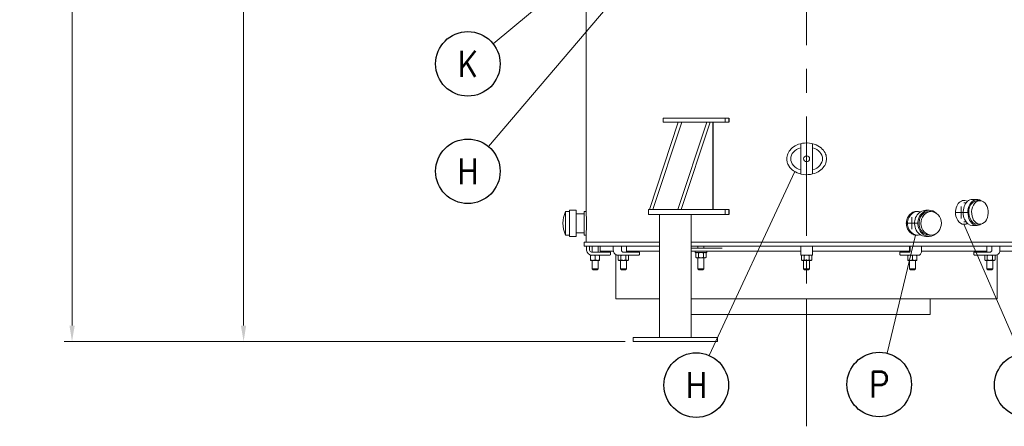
# Model space of a CAD drawing. Header units: inches. Extents: x 1 to 669, y 0 to 417.
# Tile 275 of 317: x 463 to 587, y 158 to 209. Entities that reach past the tile are written whole.
import ezdxf
from ezdxf.enums import TextEntityAlignment as Align

# ---------------------------------------------------------------- set-up
doc = ezdxf.new("R2010")
doc.units = ezdxf.units.IN
doc.header["$LTSCALE"] = 12
doc.header["$MEASUREMENT"] = 0
doc.linetypes.add('C', pattern=[2, 1.25, -0.25, 0.25, -0.25])
doc.layers.get('0').update_dxf_attribs({"linetype": 'CONTINUOUS'})
doc.layers.add('C', color=4, linetype='C', lineweight=13)
doc.layers.add('Leader', color=41, linetype='CONTINUOUS', lineweight=13)
doc.layers.add('D', color=2, linetype='CONTINUOUS')
doc.styles.get("Standard").update_dxf_attribs({"font": 'SIMPLEX.SHX', "width": 0.875})
doc.dimstyles.new('STANDARD$0', dxfattribs={"dimscale": 32, "dimtxt": 0.09375, "dimasz": 0.0625, "dimexe": 0.03125, "dimexo": 0.03125, "dimgap": 0.03125, "dimtad": 1, "dimtih": 1, "dimtoh": 1, "dimdec": 4, "dimzin": 12, "dimdsep": 46, "dimlunit": 5, "dimtxsty": 'Standard', "dimcen": -0.03125, "dimclrd": 256, "dimclre": 256, "dimclrt": 256, "dimadec": 0, "dimazin": 0, "dimtfac": 0.875, "dimtdec": 4, "dimtofl": 0, "dimtmove": 0, "dimatfit": 3, "dimfxl": 0, "dimtolj": 1, "dimtzin": 12, "dimlwd": 13, "dimlwe": 13, "dimarcsym": 0})

# ---------------------------------------------------------------- blocks, each defined once
blk = doc.blocks.new('*D66')
at = {"layer": 'D', "lineweight": 13}
for p, q in [((529.77, 249.78), (490.41, 249.78)), ((491.41, 247.78), (491.41, 217.09)), ((491.41, 170.78), (491.41, 212.09)), ((539.45, 168.78), (490.41, 168.78))]:
    blk.add_line(p, q, dxfattribs=at)
at = {"layer": 'D'}
for points in [[(491.07, 247.78), (491.74, 247.78), (491.41, 249.78)], [(491.07, 170.78), (491.74, 170.78), (491.41, 168.78)]]:
    blk.add_solid(points, dxfattribs=at)
at = {"layer": 'D', "insert": (491.41, 214.59), "char_height": 3, "attachment_point": 5}
blk.add_mtext('\\A1;81{}{\\C2;%%p1}', dxfattribs=at)
blk = doc.blocks.new('*D68')
at = {"layer": 'D', "lineweight": 13}
for p, q in [((512.77, 323.78), (468.82, 323.78)), ((469.82, 321.78), (469.82, 253.03)), ((469.82, 170.78), (469.82, 248.03)), ((539.45, 168.78), (468.82, 168.78))]:
    blk.add_line(p, q, dxfattribs=at)
at = {"layer": 'D'}
for points in [[(469.49, 321.78), (470.16, 321.78), (469.82, 323.78)], [(469.49, 170.78), (470.16, 170.78), (469.82, 168.78)]]:
    blk.add_solid(points, dxfattribs=at)
at = {"layer": 'D', "insert": (469.82, 250.53), "char_height": 3, "attachment_point": 5}
blk.add_mtext('\\A1;155{}{\\C2;%%p1}', dxfattribs=at)

msp = doc.modelspace()

# ---------------------------------------------------------------- linework, layer by layer
at = {"lineweight": 0}
for p, q in [((534.52125, 185.15076), (534.52125, 215.90076)), ((542.49553, 185.40076), (546.12053, 196.40076)), ((546.55354, 196.40076), (542.92854, 185.40076)), ((544.2261, 196.90076), (552.02032, 196.90076)), ((544.2261, 196.40076), (544.2261, 196.90076)), ((552.02032, 196.40076), (544.2261, 196.40076)), ((546.06788, 185.40076), (549.69288, 196.40076)), ((546.55354, 196.40076), (546.12053, 196.40076)), ((550.12589, 196.40076), (546.50089, 185.40076)), ((550.12589, 196.40076), (549.69288, 196.40076)), ((552.02032, 196.90076), (552.47701, 196.90076)), ((552.02032, 196.40076), (552.02032, 196.90076)), ((552.47701, 196.40076), (552.02032, 196.40076)), ((561.52125, 193.68364), (561.52125, 192.25988)), ((563.02125, 192.25988), (563.02125, 193.68364)), ((561.52125, 191.29163), (561.52125, 192.25988)), ((563.02125, 192.25988), (563.02125, 191.29163)), ((561.52125, 191.29163), (561.52125, 189.86788)), ((563.02125, 189.86788), (563.02125, 191.29163)), ((581.89346, 186.52576), (582.07024, 186.52576)), ((582.33107, 186.21326), (582.07024, 186.21326)), ((583.72486, 186.66576), (583.1309, 186.66576)), ((584.08125, 186.50576), (583.72486, 186.50576)), ((531.92725, 183.65301), (531.92725, 185.13076)), ((531.92725, 185.13076), (532.43125, 185.13076)), ((532.43125, 183.65325), (532.43125, 185.29076)), ((532.43125, 185.29076), (533.27125, 185.29076)), ((533.27125, 183.65325), (533.27125, 185.29076)), ((533.27125, 184.82786), (533.60383, 184.83826)), ((533.60383, 184.83826), (534.27125, 184.83826)), ((534.27125, 185.15076), (534.27125, 184.24494)), ((534.52125, 185.15076), (534.27125, 185.15076)), ((542.41558, 185.40076), (542.35308, 185.40076)), ((542.35308, 184.77576), (542.35308, 185.40076)), ((542.35308, 184.77576), (542.41558, 184.77576)), ((542.41558, 185.40076), (546.58084, 185.40076)), ((546.58084, 184.77576), (542.41558, 184.77576)), ((542.92854, 185.40076), (542.49553, 185.40076)), ((543.74821, 169.27576), (543.74821, 184.77576)), ((546.50089, 185.40076), (546.06788, 185.40076)), ((546.73107, 185.40076), (546.58084, 185.40076)), ((546.58084, 184.77576), (546.73107, 184.77576)), ((546.73107, 185.40076), (552.02032, 185.40076)), ((552.02032, 184.77576), (546.73107, 184.77576)), ((547.74821, 169.27576), (547.74821, 184.77576)), ((552.02032, 185.40076), (552.47701, 185.40076)), ((552.02032, 184.77576), (552.02032, 185.40076)), ((552.47701, 184.77576), (552.02032, 184.77576)), ((576.14625, 185.15076), (576.27125, 185.15076)), ((576.29166, 184.83826), (576.27125, 184.83826)), ((577.69125, 185.29076), (577.27125, 185.29076)), ((577.94325, 185.13076), (577.69125, 185.13076)), ((531.92725, 182.17076), (531.92725, 183.65301)), ((532.43125, 182.01076), (532.43125, 183.65325)), ((533.27125, 182.01076), (533.27125, 183.65325)), ((534.27125, 184.24494), (534.27125, 182.15076)), ((582.33107, 183.83826), (582.07024, 183.83826)), ((582.07024, 183.52576), (582.07024, 183.52576)), ((584.08125, 183.54576), (583.72486, 183.54576)), ((531.92725, 182.17076), (532.43125, 182.17076)), ((533.27125, 182.47365), (533.60383, 182.46326)), ((533.60383, 182.46326), (534.27125, 182.46326)), ((576.29166, 182.46326), (576.27125, 182.46326)), ((577.94325, 182.17076), (577.69125, 182.17076)), ((583.72486, 183.38576), (583.1309, 183.38576)), ((532.43125, 182.01076), (533.27125, 182.01076)), ((534.52125, 182.15076), (534.27125, 182.15076)), ((543.74821, 181.27576), (534.27125, 181.27576)), ((534.27125, 180.77576), (534.27125, 181.27576)), ((534.52125, 181.27576), (534.52125, 182.15076)), ((590.27125, 181.27576), (547.74821, 181.27576)), ((576.14625, 182.15076), (576.27125, 182.15076)), ((577.69125, 182.01076), (577.27125, 182.01076)), ((534.27125, 180.77576), (543.74821, 180.77576)), ((534.58425, 180.71576), (534.58425, 180.27576)), ((534.95925, 180.27576), (534.95925, 180.71576)), ((537.45925, 180.02576), (535.20925, 180.02576)), ((535.27125, 180.77576), (535.27125, 180.02576)), ((536.02125, 180.77576), (536.02125, 180.02576)), ((536.27125, 180.77576), (536.27125, 180.15076)), ((536.27125, 180.15076), (537.95164, 180.15076)), ((537.45925, 180.02576), (537.52425, 180.02576)), ((537.58425, 179.71076), (537.58425, 179.96576)), ((537.94056, 180.27576), (537.94056, 180.71576)), ((538.27125, 179.7023), (538.27125, 174.15076)), ((538.9714, 180.27576), (538.9714, 180.71576)), ((541.12842, 180.02576), (539.17987, 180.02576)), ((539.58832, 180.77576), (539.58832, 180.02576)), ((539.58832, 180.15076), (543.74821, 180.15076)), ((541.12842, 180.02576), (541.16092, 180.02576)), ((541.22092, 179.71076), (541.22092, 179.96576)), ((547.74821, 180.77576), (590.27125, 180.77576)), ((547.76002, 180.52576), (547.74821, 180.52576)), ((547.76002, 180.15076), (547.74821, 180.15076)), ((547.76002, 180.52576), (549.29095, 180.52576)), ((547.76002, 180.15076), (549.29095, 180.15076)), ((548.23343, 179.97376), (548.23343, 180.15076)), ((548.23343, 179.97376), (549.70143, 179.97376)), ((548.40493, 179.97376), (548.31791, 179.92352)), ((548.31791, 179.359), (548.31791, 179.92352)), ((548.58375, 180.77576), (548.58375, 180.52576)), ((548.64267, 179.359), (548.64267, 179.92352)), ((551.31993, 180.52576), (549.29095, 180.52576)), ((551.31993, 180.15076), (549.29095, 180.15076)), ((549.29219, 179.359), (549.29219, 179.92352)), ((549.33375, 180.77576), (549.33375, 180.52576)), ((549.52993, 179.97376), (549.61695, 179.92352)), ((549.61695, 179.359), (549.61695, 179.92352)), ((549.70143, 179.97376), (549.70143, 180.15076)), ((551.65353, 180.52576), (551.31993, 180.52576)), ((551.65353, 180.15076), (551.31993, 180.15076)), ((551.65353, 180.15076), (561.52125, 180.15076)), ((561.52125, 180.71576), (561.52125, 180.27576)), ((561.52125, 179.71076), (561.52125, 180.27576)), ((563.02125, 180.27576), (563.02125, 180.71576)), ((563.02125, 180.27576), (563.02125, 179.71076)), ((563.02125, 180.15076), (575.20875, 180.15076)), ((574.01098, 179.96576), (574.01098, 179.71076)), ((574.07098, 180.02576), (574.07969, 180.02576)), ((575.20469, 180.02576), (574.07969, 180.02576)), ((575.20875, 180.77576), (575.20875, 180.02621)), ((575.29969, 180.71576), (575.29969, 180.27576)), ((576.73567, 180.15076), (584.95417, 180.15076)), ((576.7423, 180.71576), (576.7423, 180.27576)), ((583.32157, 179.96576), (583.32157, 179.71076)), ((583.38157, 180.02576), (583.41407, 180.02576)), ((585.36262, 180.02576), (583.41407, 180.02576)), ((584.95417, 180.77576), (584.95417, 180.02576)), ((585.57109, 180.71576), (585.57109, 180.27576)), ((586.27125, 179.7023), (586.27125, 174.15076)), ((586.59085, 180.15076), (588.13365, 180.15076)), ((586.60193, 180.71576), (586.60193, 180.27576)), ((535.20925, 179.65076), (535.08375, 179.65076)), ((535.08375, 179.036), (535.08375, 179.60052)), ((535.08375, 178.98576), (535.365, 178.98576)), ((535.20925, 179.65076), (537.45925, 179.65076)), ((535.27125, 178.98576), (535.27125, 177.90076)), ((535.365, 178.98576), (535.9275, 178.98576)), ((535.64625, 179.036), (535.64625, 179.60052)), ((535.9275, 178.98576), (536.20875, 178.98576)), ((536.02125, 178.98576), (536.02125, 177.90076)), ((536.20875, 179.036), (536.20875, 179.60052)), ((537.52425, 179.65076), (537.45925, 179.65076)), ((538.48987, 179.65076), (538.65082, 179.65076)), ((538.65082, 179.65076), (538.5638, 179.60052)), ((538.5638, 179.036), (538.5638, 179.60052)), ((538.65082, 178.98576), (538.5638, 179.036)), ((538.72618, 179.65076), (538.65082, 179.65076)), ((538.65082, 178.98576), (538.72618, 178.98576)), ((539.01195, 179.65076), (538.72618, 179.65076)), ((538.72618, 178.98576), (539.21332, 178.98576)), ((538.83832, 178.98576), (538.83832, 177.90076)), ((538.88856, 179.036), (538.88856, 179.60052)), ((539.01195, 179.65076), (539.17987, 179.65076)), ((539.17987, 179.65076), (541.12842, 179.65076)), ((539.21332, 178.98576), (539.70046, 178.98576)), ((539.53808, 179.036), (539.53808, 179.60052)), ((539.58832, 178.98576), (539.58832, 177.90076)), ((539.70046, 178.98576), (539.77582, 178.98576)), ((539.77582, 179.65076), (539.86284, 179.60052)), ((539.77582, 178.98576), (539.86284, 179.036)), ((539.86284, 179.036), (539.86284, 179.60052)), ((541.16092, 179.65076), (541.12842, 179.65076)), ((548.40493, 179.30876), (548.31791, 179.359)), ((548.40493, 179.30876), (548.48029, 179.30876)), ((548.48029, 179.30876), (548.96743, 179.30876)), ((548.58375, 179.30876), (548.58375, 177.90076)), ((548.96743, 179.30876), (549.45457, 179.30876)), ((549.33375, 179.30876), (549.33375, 177.90076)), ((549.45457, 179.30876), (549.52993, 179.30876)), ((549.52993, 179.30876), (549.61695, 179.359)), ((561.58125, 179.65076), (561.91707, 179.65076)), ((561.70875, 179.65076), (561.62173, 179.60052)), ((561.62173, 179.036), (561.62173, 179.60052)), ((561.70875, 178.98576), (561.62173, 179.036)), ((561.70875, 178.98576), (561.78411, 178.98576)), ((561.78411, 178.98576), (562.27125, 178.98576)), ((561.89625, 178.98576), (561.89625, 177.90076)), ((562.27125, 179.65076), (561.91707, 179.65076)), ((561.94649, 179.036), (561.94649, 179.60052)), ((562.62542, 179.65076), (562.27125, 179.65076)), ((562.27125, 178.98576), (562.75838, 178.98576)), ((562.596, 179.036), (562.596, 179.60052)), ((562.62542, 179.65076), (562.96125, 179.65076)), ((562.64625, 178.98576), (562.64625, 177.90076)), ((562.75838, 178.98576), (562.83375, 178.98576)), ((562.83375, 179.65076), (562.92076, 179.60052)), ((562.83375, 178.98576), (562.92076, 179.036)), ((562.92076, 179.036), (562.92076, 179.60052)), ((574.07969, 179.65076), (574.07098, 179.65076)), ((574.07969, 179.65076), (575.20469, 179.65076)), ((575.02125, 179.036), (575.02125, 179.60052)), ((575.02125, 178.98576), (575.3025, 178.98576)), ((575.20469, 179.65076), (575.49552, 179.65076)), ((575.20875, 178.98576), (575.20875, 177.90076)), ((575.3025, 178.98576), (575.865, 178.98576)), ((575.865, 179.65076), (575.49552, 179.65076)), ((575.58375, 179.036), (575.58375, 179.60052)), ((576.10897, 179.65076), (575.865, 179.65076)), ((575.865, 178.98576), (576.14625, 178.98576)), ((575.95875, 178.98576), (575.95875, 177.90076)), ((576.10897, 179.65076), (576.3998, 179.65076)), ((576.14625, 179.036), (576.14625, 179.60052)), ((583.41407, 179.65076), (583.38157, 179.65076)), ((583.41407, 179.65076), (585.36262, 179.65076)), ((584.76667, 179.65076), (584.67965, 179.60052)), ((584.67965, 179.036), (584.67965, 179.60052)), ((584.76667, 178.98576), (584.67965, 179.036)), ((584.76667, 178.98576), (584.84203, 178.98576)), ((584.84203, 178.98576), (585.32917, 178.98576)), ((584.95417, 178.98576), (584.95417, 177.90076)), ((585.00441, 179.036), (585.00441, 179.60052)), ((585.32917, 178.98576), (585.81631, 178.98576)), ((585.36262, 179.65076), (585.53054, 179.65076)), ((585.81631, 179.65076), (585.53054, 179.65076)), ((585.65393, 179.036), (585.65393, 179.60052)), ((585.70417, 178.98576), (585.70417, 177.90076)), ((585.89167, 179.65076), (585.81631, 179.65076)), ((585.81631, 178.98576), (585.89167, 178.98576)), ((585.89167, 179.65076), (586.05262, 179.65076)), ((585.89167, 179.65076), (585.97869, 179.60052)), ((585.89167, 178.98576), (585.97869, 179.036)), ((585.97869, 179.036), (585.97869, 179.60052)), ((535.27125, 177.90076), (536.02125, 177.90076)), ((535.39625, 177.77576), (535.27125, 177.90076)), ((535.89625, 177.77576), (535.39625, 177.77576)), ((535.89625, 177.77576), (536.02125, 177.90076)), ((538.83832, 177.90076), (539.58832, 177.90076)), ((538.96332, 177.77576), (538.83832, 177.90076)), ((539.46332, 177.77576), (538.96332, 177.77576)), ((539.46332, 177.77576), (539.58832, 177.90076)), ((548.58375, 177.90076), (549.33375, 177.90076)), ((548.70875, 177.77576), (548.58375, 177.90076)), ((549.20875, 177.77576), (548.70875, 177.77576)), ((549.20875, 177.77576), (549.33375, 177.90076)), ((561.89625, 177.90076), (562.64625, 177.90076)), ((562.02125, 177.77576), (561.89625, 177.90076)), ((562.52125, 177.77576), (562.02125, 177.77576)), ((562.52125, 177.77576), (562.64625, 177.90076)), ((575.20875, 177.90076), (575.95875, 177.90076)), ((575.33375, 177.77576), (575.20875, 177.90076)), ((575.83375, 177.77576), (575.33375, 177.77576)), ((575.83375, 177.77576), (575.95875, 177.90076)), ((584.95417, 177.90076), (585.70417, 177.90076)), ((585.07917, 177.77576), (584.95417, 177.90076)), ((585.57917, 177.77576), (585.07917, 177.77576)), ((585.57917, 177.77576), (585.70417, 177.90076)), ((538.27125, 174.15076), (543.74821, 174.15076)), ((547.74821, 174.15076), (586.27125, 174.15076)), ((562.27125, 174.15076), (562.27125, 172.15076)), ((577.82759, 174.15076), (577.82759, 172.15076)), ((562.27125, 172.15076), (547.74821, 172.15076)), ((577.82759, 172.15076), (562.27125, 172.15076)), ((540.44709, 169.27576), (540.57209, 169.27576)), ((540.44709, 168.77576), (540.44709, 169.27576)), ((540.57209, 168.77576), (540.44709, 168.77576)), ((540.57209, 169.27576), (548.79933, 169.27576)), ((548.79933, 168.77576), (540.57209, 168.77576)), ((548.79933, 169.27576), (549.14084, 169.27576)), ((549.14084, 168.77576), (548.79933, 168.77576)), ((549.14084, 169.27576), (551.01584, 169.27576)), ((551.01584, 168.77576), (549.14084, 168.77576)), ((551.01584, 169.27576), (551.04933, 169.27576)), ((551.04933, 168.77576), (551.01584, 168.77576)), ((551.04933, 168.77576), (551.04933, 169.27576))]:
    msp.add_line(p, q, dxfattribs=at)
for p, q in [((550.46224, 196.40076), (550.46224, 185.40076)), ((552.47701, 196.90076), (552.47701, 196.40076)), ((552.47701, 185.40076), (552.47701, 184.77576))]:
    msp.add_line(p, q)
msp.add_circle((562.27125, 191.77576), 0.375, dxfattribs=at)
for centre, radius, start, end in [((535.01877, 183.65076), 3.42752, 154.4182416, 205.5817584), ((534.64425, 180.71576), 0.06, 90, 180), ((535.20925, 180.27576), 0.625, 180, 270), ((534.89925, 180.71576), 0.06, 0, 90), ((535.20925, 180.27576), 0.25, 180, 270), ((537.52425, 179.96576), 0.06, 0, 90), ((537.52425, 179.71076), 0.06, 270, 0), ((538.00056, 180.71576), 0.06, 90, 180), ((538.9114, 180.71576), 0.06, 0, 90), ((541.16092, 179.96576), 0.06, 0, 90), ((541.16092, 179.71076), 0.06, 270, 360), ((561.58125, 180.71576), 0.06, 90, 180), ((561.58125, 179.71076), 0.06, 180, 270), ((562.96125, 180.71576), 0.06, 0, 90), ((562.96125, 179.71076), 0.06, 270, 0), ((574.07098, 179.96576), 0.06, 90, 180), ((574.07098, 179.71076), 0.06, 180, 270), ((575.35969, 180.71576), 0.06, 90, 180), ((576.6823, 180.71576), 0.06, 0, 90), ((583.38157, 179.96576), 0.06, 90, 180), ((583.38157, 179.71076), 0.06, 180, 270), ((585.63109, 180.71576), 0.06, 90, 180), ((586.54193, 180.71576), 0.06, 0, 90)]:
    msp.add_arc(centre, radius, start, end, dxfattribs=at)
at = {"lineweight": 0, "extrusion": (2.4987e-16, 3.52798e-48, -1)}
for start_param, end_param in [(-1.186399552, 1.186399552), (1.955193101, 3.141592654), (-3.141592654, -1.955193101)]:
    msp.add_ellipse((562.27125, 191.77576), major_axis=(-2, 0), ratio=0.75, start_param=start_param, end_param=end_param, dxfattribs=at)
at = {"lineweight": 0}
for centre, major_axis, ratio, start_param, end_param in [((582.07024, 185.02576), (0, 1.5), 0.707106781, -0.414039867, 1.895452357), ((576.27125, 183.65076), (0, 1.5), 0.866025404, -0.260950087, 1.437756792), ((576.27125, 183.65076), (0, -1.5), 0.866025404, -1.703835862, 0.260950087), ((582.07024, 185.02576), (0, -1.5), 0.707106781, -1.246140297, 0.414039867)]:
    msp.add_ellipse(centre, major_axis=major_axis, ratio=ratio, start_param=start_param, end_param=end_param, dxfattribs=at)
at = {"lineweight": 0, "extrusion": (2.14075e-16, 7.83536e-20, -1)}
for centre, end_param in [((583.1309, 185.02576), 0), ((583.72486, 185.02576), 0.47308317)]:
    msp.add_ellipse(centre, major_axis=(0, 1.64), ratio=0.707106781, start_param=-1.107666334, end_param=end_param, dxfattribs=at)
at = {"lineweight": 0, "extrusion": (2.37218e-16, 8.68242e-20, -1)}
for centre, major_axis, start_param, end_param in [((583.72486, 185.02576), (0, 1.48), -1.107666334, 0), ((584.08125, 185.02576), (0, -1.48), -4.249258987, 2.03392632)]:
    msp.add_ellipse(centre, major_axis=major_axis, ratio=0.707106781, start_param=start_param, end_param=end_param, dxfattribs=at)
at = {"lineweight": 0, "extrusion": (2.61886e-16, -1.08787e-17, -1)}
for centre, end_param in [((577.27125, 183.65076), 0), ((577.69125, 183.65076), 0.658270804)]:
    msp.add_ellipse(centre, major_axis=(0, 1.64), ratio=0.866025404, start_param=-1.986514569, end_param=end_param, dxfattribs=at)
at = {"lineweight": 0, "extrusion": (2.72708e-16, 2.22581e-17, -1)}
for centre, major_axis, start_param, end_param in [((577.69125, 183.65076), (0, 1.48), -1.986514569, 0), ((577.94325, 183.65076), (0, -1.48), -5.128107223, 1.155078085)]:
    msp.add_ellipse(centre, major_axis=major_axis, ratio=0.866025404, start_param=start_param, end_param=end_param, dxfattribs=at)
at = {"lineweight": 0, "extrusion": (1.91475e-16, 3.13658e-31, -1)}
msp.add_ellipse((583.1309, 185.02576), major_axis=(0, -1.64), ratio=0.707106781, start_param=0, end_param=2.03392632, dxfattribs=at)
at = {"lineweight": 0, "extrusion": (2.14066e-16, 1.42828e-18, -1)}
msp.add_ellipse((583.72486, 185.02576), major_axis=(0, -1.64), ratio=0.707106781, start_param=-0.47308317, end_param=2.03392632, dxfattribs=at)
at = {"lineweight": 0, "extrusion": (2.12175e-16, 2.35561e-32, -1)}
msp.add_ellipse((583.72486, 185.02576), major_axis=(0, -1.48), ratio=0.707106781, start_param=0, end_param=2.03392632, dxfattribs=at)
at = {"lineweight": 0, "extrusion": (2.34508e-16, 3.84079e-32, -1)}
msp.add_ellipse((577.27125, 183.65076), major_axis=(0, -1.64), ratio=0.866025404, start_param=0, end_param=1.155078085, dxfattribs=at)
at = {"lineweight": 0, "extrusion": (2.81148e-16, 1.71372e-17, -1)}
msp.add_ellipse((577.69125, 183.65076), major_axis=(0, -1.64), ratio=0.866025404, start_param=-0.658270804, end_param=1.155078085, dxfattribs=at)
at = {"lineweight": 0, "extrusion": (2.5986e-16, -2.09596e-32, -1)}
msp.add_ellipse((577.69125, 183.65076), major_axis=(0, -1.48), ratio=0.866025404, start_param=0, end_param=1.155078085, dxfattribs=at)
at = {"lineweight": 0}
for points, knots in [([(564.77125, 191.77576), (564.77125, 191.60248), (564.7431, 191.43064), (564.61586, 191.0457), (564.49978, 190.84447), (564.1756, 190.45541), (563.95766, 190.28056), (563.42287, 189.97735), (563.09509, 189.86761), (562.37637, 189.75337), (561.97984, 189.76457), (561.25185, 189.92676), (560.91513, 190.067), (560.3931, 190.43332), (560.19176, 190.63413), (559.95167, 191.01306), (559.88127, 191.16593), (559.79178, 191.47741), (559.77016, 191.63159), (559.77129, 191.78732), (559.77286, 192.00499), (559.81878, 192.21837), (559.99712, 192.63787), (560.13332, 192.83484), (560.50077, 193.2118), (560.74301, 193.37723), (561.32171, 193.64895), (561.66784, 193.73701), (562.42128, 193.79824), (562.83347, 193.75275), (563.55287, 193.51711), (563.85373, 193.35096), (564.30118, 192.96664), (564.47084, 192.75998), (564.68959, 192.32566), (564.75115, 192.11242), (564.76987, 191.85237), (564.77125, 191.81403), (564.77125, 191.77576)], [17.999757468, 17.999757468, 17.999757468, 17.999757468, 19.380198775, 19.380198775, 21.196988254, 21.196988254, 23.350018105, 23.350018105, 25.977618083, 25.977618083, 28.95991748, 28.95991748, 31.701367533, 31.701367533, 33.853914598, 33.853914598, 35.136998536, 35.136998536, 36.323673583, 36.323673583, 36.323673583, 37.982319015, 37.982319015, 39.779092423, 39.779092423, 41.947536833, 41.947536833, 44.554143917, 44.554143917, 47.547073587, 47.547073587, 50.146021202, 50.146021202, 52.256915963, 52.256915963, 54.018521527, 54.018521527, 54.323431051, 54.323431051, 54.323431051, 54.323431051]), ([(534.52125, 185.15076), (534.52125, 185.15076), (534.52174, 185.14174), (534.52375, 185.10377), (534.52527, 185.07483), (534.5291, 184.99828), (534.5314, 184.95062), (534.53634, 184.84048), (534.53898, 184.778), (534.54407, 184.64484), (534.54671, 184.56961), (534.55165, 184.4058), (534.55396, 184.31722), (534.55778, 184.13244), (534.55931, 184.0361), (534.56132, 183.84235), (534.56182, 183.74495), (534.56182, 183.55657), (534.56132, 183.45916), (534.55931, 183.26542), (534.55778, 183.16907), (534.55396, 182.98429), (534.55165, 182.89571), (534.54671, 182.7319), (534.54407, 182.65668), (534.53898, 182.52352), (534.53634, 182.46103), (534.5314, 182.35089), (534.5291, 182.30323), (534.52527, 182.22669), (534.52375, 182.19774), (534.52174, 182.15977), (534.52125, 182.15076), (534.52125, 182.15076)], [-17.225716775, -17.225716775, -17.225716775, -17.225716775, -16.50797868, -16.50797868, -15.790240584, -15.790240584, -15.072502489, -15.072502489, -14.354764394, -14.354764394, -13.637026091, -13.637026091, -12.919287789, -12.919287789, -12.201549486, -12.201549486, -11.483811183, -11.483811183, -10.766072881, -10.766072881, -10.048334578, -10.048334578, -9.330596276, -9.330596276, -8.612857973, -8.612857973, -7.895119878, -7.895119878, -7.177381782, -7.177381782, -6.459643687, -6.459643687, -5.741905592, -5.741905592, -5.741905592, -5.741905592]), ([(576.14625, 182.15076), (576.06467, 182.15076), (575.98007, 182.15977), (575.81128, 182.19774), (575.72708, 182.22669), (575.56514, 182.30323), (575.48728, 182.35089), (575.34294, 182.46103), (575.27648, 182.52352), (575.15862, 182.65668), (575.10318, 182.7319), (575.00533, 182.89571), (574.9629, 182.98429), (574.89469, 183.16907), (574.86887, 183.26542), (574.83498, 183.45916), (574.82692, 183.55657), (574.82692, 183.65076), (574.82692, 183.74495), (574.83498, 183.84235), (574.86887, 184.0361), (574.89469, 184.13244), (574.9629, 184.31722), (575.00533, 184.4058), (575.10318, 184.56961), (575.15862, 184.64484), (575.27648, 184.778), (575.34294, 184.84048), (575.48728, 184.95062), (575.56514, 184.99828), (575.72708, 185.07483), (575.81128, 185.10377), (575.98007, 185.14174), (576.06467, 185.15076), (576.14625, 185.15076)], [-5.741905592, -5.741905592, -5.741905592, -5.741905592, -5.024167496, -5.024167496, -4.306429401, -4.306429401, -3.588691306, -3.588691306, -2.87095321, -2.87095321, -2.153214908, -2.153214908, -1.435476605, -1.435476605, -0.717738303, -0.717738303, 0, 0, 0, 0.717738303, 0.717738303, 1.435476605, 1.435476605, 2.153214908, 2.153214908, 2.87095321, 2.87095321, 3.588691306, 3.588691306, 4.306429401, 4.306429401, 5.024167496, 5.024167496, 5.741905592, 5.741905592, 5.741905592, 5.741905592]), ([(538.48987, 179.65076), (538.43204, 179.65076), (538.37424, 179.66123), (538.26427, 179.70199), (538.21217, 179.73241), (538.11911, 179.80974), (538.07817, 179.85668), (538.01117, 179.96216), (537.9851, 180.0207), (537.94992, 180.1438), (537.94082, 180.20836), (537.94056, 180.27389), (537.94056, 180.27483), (537.94056, 180.27576)], [0, 0, 0, 0, 0.310553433, 0.310553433, 0.623789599, 0.623789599, 0.937948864, 0.937948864, 1.25210813, 1.25210813, 1.566267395, 1.566267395, 1.570796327, 1.570796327, 1.570796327, 1.570796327]), ([(539.17987, 180.02576), (539.15901, 180.02576), (539.13814, 180.02954), (539.09783, 180.04467), (539.07839, 180.05603), (539.04287, 180.08583), (539.02681, 180.10427), (539.00029, 180.14642), (538.98977, 180.17003), (538.97554, 180.21985), (538.97173, 180.246), (538.9714, 180.2734), (538.9714, 180.27458), (538.9714, 180.27576)], [0, 0, 0, 0, 0.314159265, 0.314159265, 0.628318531, 0.628318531, 0.942477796, 0.942477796, 1.252206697, 1.252206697, 1.557082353, 1.557082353, 1.570796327, 1.570796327, 1.570796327, 1.570796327]), ([(575.29969, 180.27576), (575.29969, 180.24814), (575.29762, 180.22052), (575.28969, 180.16854), (575.28387, 180.14415), (575.26971, 180.10175), (575.26145, 180.08356), (575.24464, 180.05533), (575.23614, 180.04497), (575.22131, 180.03138), (575.21521, 180.0282), (575.20847, 180.02601), (575.20656, 180.02576), (575.20469, 180.02576)], [4.71238898, 4.71238898, 4.71238898, 4.71238898, 5.00831459, 5.00831459, 5.301195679, 5.301195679, 5.584521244, 5.584521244, 5.853483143, 5.853483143, 6.122343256, 6.122343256, 6.283185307, 6.283185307, 6.283185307, 6.283185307]), ([(576.7423, 180.27576), (576.7423, 180.21345), (576.73738, 180.15115), (576.71802, 180.03193), (576.70358, 179.97502), (576.66591, 179.87132), (576.64271, 179.82451), (576.58785, 179.74479), (576.55612, 179.71171), (576.48515, 179.66559), (576.44583, 179.65201), (576.4037, 179.65079), (576.40175, 179.65076), (576.3998, 179.65076)], [4.71238898, 4.71238898, 4.71238898, 4.71238898, 5.026548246, 5.026548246, 5.340707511, 5.340707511, 5.654866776, 5.654866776, 5.969026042, 5.969026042, 6.268655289, 6.268655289, 6.283185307, 6.283185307, 6.283185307, 6.283185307]), ([(585.57109, 180.27576), (585.57109, 180.24964), (585.56762, 180.22353), (585.55417, 180.17395), (585.54417, 180.15049), (585.51874, 180.10834), (585.50326, 180.08974), (585.46856, 180.05908), (585.44931, 180.04713), (585.40925, 180.03081), (585.38843, 180.02643), (585.36593, 180.02578), (585.36427, 180.02576), (585.36262, 180.02576)], [4.71238898, 4.71238898, 4.71238898, 4.71238898, 5.016006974, 5.016006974, 5.320758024, 5.320758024, 5.63001112, 5.63001112, 5.944170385, 5.944170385, 6.258329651, 6.258329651, 6.283185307, 6.283185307, 6.283185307, 6.283185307]), ([(586.60193, 180.27576), (586.60193, 180.21115), (586.59308, 180.14655), (586.55839, 180.02327), (586.53255, 179.96461), (586.46597, 179.8588), (586.42523, 179.81166), (586.33236, 179.73374), (586.28022, 179.70299), (586.16974, 179.66154), (586.11144, 179.65082), (586.05295, 179.65076), (586.05279, 179.65076), (586.05262, 179.65076)], [4.71238898, 4.71238898, 4.71238898, 4.71238898, 5.026548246, 5.026548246, 5.340707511, 5.340707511, 5.654866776, 5.654866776, 5.969026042, 5.969026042, 6.282318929, 6.282318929, 6.283185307, 6.283185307, 6.283185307, 6.283185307])]:
    msp.add_open_spline(points, degree=3, knots=knots, dxfattribs=at)
for points in [[(548.48029, 179.97376), (548.40493, 179.97376), (548.31791, 179.92352)], [(548.64267, 179.92352), (548.55565, 179.97376), (548.48029, 179.97376)], [(548.96743, 179.97376), (548.81671, 179.97376), (548.64267, 179.92352)], [(549.29219, 179.92352), (549.11815, 179.97376), (548.96743, 179.97376)], [(549.45457, 179.97376), (549.37921, 179.97376), (549.29219, 179.92352)], [(549.61695, 179.92352), (549.52993, 179.97376), (549.45457, 179.97376)], [(535.08375, 179.60052), (535.08375, 179.65076), (535.08375, 179.65076)], [(535.365, 179.65076), (535.23447, 179.65076), (535.08375, 179.60052)], [(535.08375, 178.98576), (535.08375, 178.98576), (535.08375, 179.036)], [(535.08375, 179.036), (535.23447, 178.98576), (535.365, 178.98576)], [(535.64625, 179.60052), (535.49552, 179.65076), (535.365, 179.65076)], [(535.365, 178.98576), (535.49552, 178.98576), (535.64625, 179.036)], [(535.9275, 179.65076), (535.79697, 179.65076), (535.64625, 179.60052)], [(535.64625, 179.036), (535.79697, 178.98576), (535.9275, 178.98576)], [(536.20875, 179.60052), (536.05802, 179.65076), (535.9275, 179.65076)], [(535.9275, 178.98576), (536.05802, 178.98576), (536.20875, 179.036)], [(536.20875, 179.65076), (536.20875, 179.65076), (536.20875, 179.60052)], [(536.20875, 179.036), (536.20875, 178.98576), (536.20875, 178.98576)], [(538.72618, 179.65076), (538.65082, 179.65076), (538.5638, 179.60052)], [(538.5638, 179.036), (538.65082, 178.98576), (538.72618, 178.98576)], [(538.88856, 179.60052), (538.80154, 179.65076), (538.72618, 179.65076)], [(538.72618, 178.98576), (538.80154, 178.98576), (538.88856, 179.036)], [(539.21332, 179.65076), (539.0626, 179.65076), (538.88856, 179.60052)], [(538.88856, 179.036), (539.0626, 178.98576), (539.21332, 178.98576)], [(539.53808, 179.60052), (539.36404, 179.65076), (539.21332, 179.65076)], [(539.21332, 178.98576), (539.36404, 178.98576), (539.53808, 179.036)], [(539.70046, 179.65076), (539.6251, 179.65076), (539.53808, 179.60052)], [(539.53808, 179.036), (539.6251, 178.98576), (539.70046, 178.98576)], [(539.86284, 179.60052), (539.77582, 179.65076), (539.70046, 179.65076)], [(539.70046, 178.98576), (539.77582, 178.98576), (539.86284, 179.036)], [(548.31791, 179.359), (548.40493, 179.30876), (548.48029, 179.30876)], [(548.48029, 179.30876), (548.55565, 179.30876), (548.64267, 179.359)], [(548.64267, 179.359), (548.81671, 179.30876), (548.96743, 179.30876)], [(548.96743, 179.30876), (549.11815, 179.30876), (549.29219, 179.359)], [(549.29219, 179.359), (549.37921, 179.30876), (549.45457, 179.30876)], [(549.45457, 179.30876), (549.52993, 179.30876), (549.61695, 179.359)], [(561.78411, 179.65076), (561.70875, 179.65076), (561.62173, 179.60052)], [(561.62173, 179.036), (561.70875, 178.98576), (561.78411, 178.98576)], [(561.94649, 179.60052), (561.85947, 179.65076), (561.78411, 179.65076)], [(561.78411, 178.98576), (561.85947, 178.98576), (561.94649, 179.036)], [(562.27125, 179.65076), (562.12052, 179.65076), (561.94649, 179.60052)], [(561.94649, 179.036), (562.12052, 178.98576), (562.27125, 178.98576)], [(562.596, 179.60052), (562.42197, 179.65076), (562.27125, 179.65076)], [(562.27125, 178.98576), (562.42197, 178.98576), (562.596, 179.036)], [(562.75838, 179.65076), (562.68302, 179.65076), (562.596, 179.60052)], [(562.596, 179.036), (562.68302, 178.98576), (562.75838, 178.98576)], [(562.92076, 179.60052), (562.83375, 179.65076), (562.75838, 179.65076)], [(562.75838, 178.98576), (562.83375, 178.98576), (562.92076, 179.036)], [(575.02125, 179.60052), (575.02125, 179.65076), (575.02125, 179.65076)], [(575.3025, 179.65076), (575.17197, 179.65076), (575.02125, 179.60052)], [(575.02125, 178.98576), (575.02125, 178.98576), (575.02125, 179.036)], [(575.02125, 179.036), (575.17197, 178.98576), (575.3025, 178.98576)], [(575.58375, 179.60052), (575.43302, 179.65076), (575.3025, 179.65076)], [(575.3025, 178.98576), (575.43302, 178.98576), (575.58375, 179.036)], [(575.865, 179.65076), (575.73447, 179.65076), (575.58375, 179.60052)], [(575.58375, 179.036), (575.73447, 178.98576), (575.865, 178.98576)], [(576.14625, 179.60052), (575.99552, 179.65076), (575.865, 179.65076)], [(575.865, 178.98576), (575.99552, 178.98576), (576.14625, 179.036)], [(576.14625, 179.65076), (576.14625, 179.65076), (576.14625, 179.60052)], [(576.14625, 179.036), (576.14625, 178.98576), (576.14625, 178.98576)], [(584.84203, 179.65076), (584.76667, 179.65076), (584.67965, 179.60052)], [(584.67965, 179.036), (584.76667, 178.98576), (584.84203, 178.98576)], [(585.00441, 179.60052), (584.91739, 179.65076), (584.84203, 179.65076)], [(584.84203, 178.98576), (584.91739, 178.98576), (585.00441, 179.036)], [(585.32917, 179.65076), (585.17845, 179.65076), (585.00441, 179.60052)], [(585.00441, 179.036), (585.17845, 178.98576), (585.32917, 178.98576)], [(585.65393, 179.60052), (585.47989, 179.65076), (585.32917, 179.65076)], [(585.32917, 178.98576), (585.47989, 178.98576), (585.65393, 179.036)], [(585.81631, 179.65076), (585.74095, 179.65076), (585.65393, 179.60052)], [(585.65393, 179.036), (585.74095, 178.98576), (585.81631, 178.98576)], [(585.97869, 179.60052), (585.89167, 179.65076), (585.81631, 179.65076)], [(585.81631, 178.98576), (585.89167, 178.98576), (585.97869, 179.036)]]:
    msp.add_rational_spline(points, [1, 1.0379548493, 1], degree=2, dxfattribs=at)
at = {"layer": 'C'}
msp.add_line((562.27125, 158.08826), (562.27125, 289.1057), dxfattribs=at)
at = {"layer": 'D'}
for centre in [(519.63423, 203.72986), (519.63423, 190.20547), (548.37698, 163.28116), (571.40155, 163.35693), (589.97145, 163.28116)]:
    msp.add_circle(centre, 4.0625, dxfattribs=at)
at = {"layer": 'Leader'}
for p, q in [((560.03446, 237.88247), (522.2524, 193.31177)), ((534.39625, 215.90076), (522.81001, 206.2633)), ((560.78531, 190.16735), (549.99254, 167.0086)), ((582.49055, 185.02518), (580.99055, 185.02518)), ((581.74055, 184.27518), (581.74055, 185.77518)), ((576.26787, 183.65525), (574.76787, 183.65525)), ((575.51787, 182.90525), (575.51787, 184.40525)), ((589.15372, 167.2605), (582.07024, 183.52576)), ((575.98007, 182.15977), (572.41496, 167.291))]:
    msp.add_line(p, q, dxfattribs=at)

# ---------------------------------------------------------------- texts
at = {"layer": 'D', "width": 0.875}
for s, p in [('K', (519.63423, 203.72986)), ('H', (519.63423, 190.20547)), ('H', (548.37698, 163.28116)), ('P', (571.40155, 163.35693))]:
    msp.add_text(s, height=3.25, dxfattribs=at).set_placement(p, align=Align.MIDDLE)

# ---------------------------------------------------------------- dimensions: what is measured, and where the dimension line sits
at = {"layer": 'D'}
for base, p1, override, picture, middle in [((469.82224, 168.77576), (513.7685, 323.77576), {"dimdec": 1, "dimtp": 1, "dimtm": 1, "dimtdec": 4, "dimtzin": 12, "dimarcsym": 1}, '*D68', (469.82224, 250.52576)), ((491.40628, 168.77576), (530.77125, 249.77576), {"dimdec": 1, "dimtp": 1, "dimtm": 1, "dimarcsym": 1}, '*D66', (491.40628, 214.58826))]:
    dim = msp.add_linear_dim(base=base, p1=p1, p2=(540.44709, 168.77576), angle=90, text='<>{}{\\C2;%%p1}', dimstyle='STANDARD$0', override=override, dxfattribs=at)
    dim.commit()
    dim.dimension.update_dxf_attribs({"geometry": picture, "text_midpoint": middle, "dimtype": 160})

doc.saveas('drawing.dxf')
